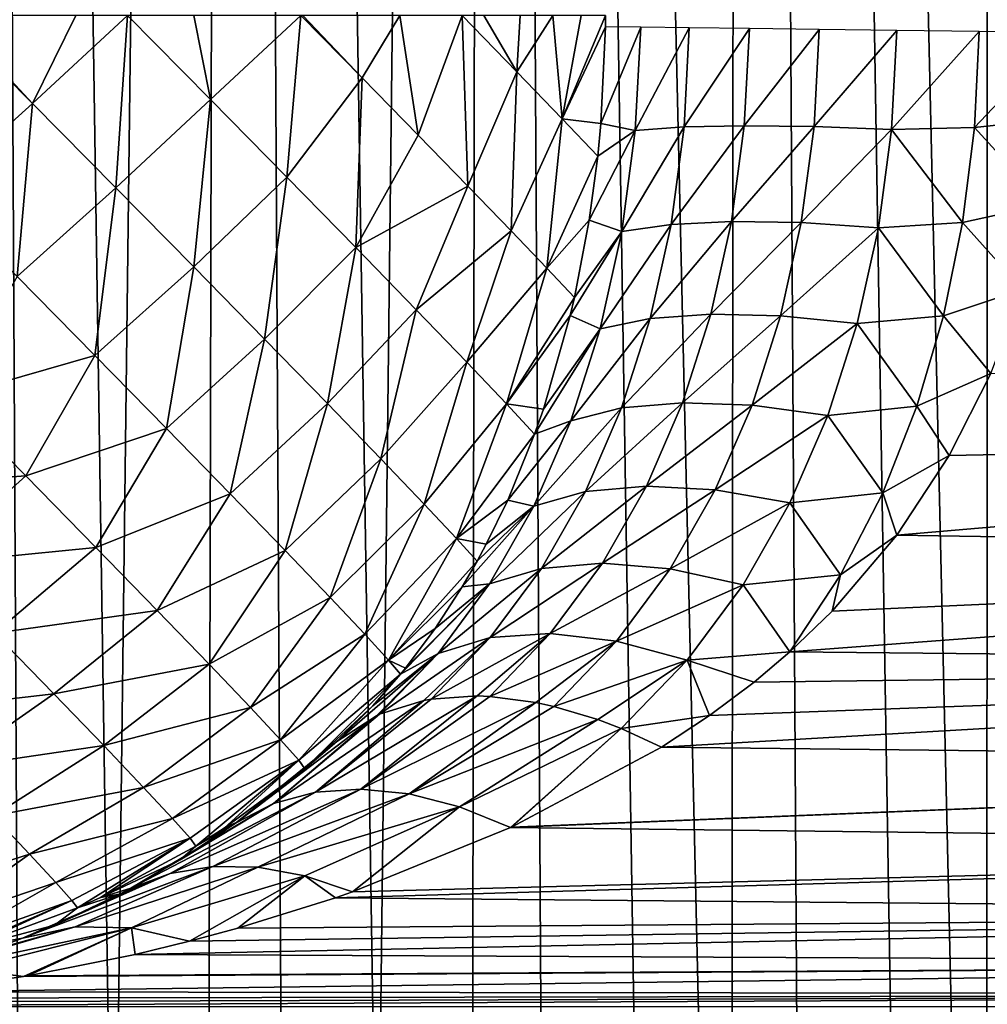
# Model space of a CAD drawing. Header units: millimetres. Extents: x -110 to 110, y 0 to 80.
# Tile 370 of 439: x 75.33 to 77.32, y 51.94 to 53.96. Entities that reach past the tile are written whole.
import ezdxf

# ---------------------------------------------------------------- set-up
doc = ezdxf.new("R2010")
doc.units = ezdxf.units.MM
doc.header["$LTSCALE"] = 59.460957
for name, color, linetype in [('141', 7, 'CONTINUOUS'), ('238', 7, 'CONTINUOUS'), ('239', 7, 'CONTINUOUS'), ('29', 7, 'CONTINUOUS'), ('53', 7, 'CONTINUOUS'), ('6', 7, 'CONTINUOUS'), ('89', 7, 'CONTINUOUS'), ('98', 7, 'CONTINUOUS')]:
    doc.layers.add(name, color=color, linetype=linetype)

msp = doc.modelspace()

# ---------------------------------------------------------------- linework, layer by layer
at = {"layer": '141', "color": 7, "linetype": 'CONTINUOUS'}
for points in [[(77.2417, 53.0618, 49.8015), (79.5787, 53.1078, 49.823), (77.327, 53.2305, 49.8735), (77.2417, 53.0618, 49.8015)], [(77.1338, 52.8984, 49.7131), (79.5787, 53.1078, 49.823), (77.2417, 53.0618, 49.8015), (77.1338, 52.8984, 49.7131)], [(79.5787, 52.8592, 49.6889), (79.5787, 53.1078, 49.823), (77.1338, 52.8984, 49.7131), (79.5787, 52.8592, 49.6889)], [(77.001, 52.7423, 49.6088), (79.5787, 52.8592, 49.6889), (77.1338, 52.8984, 49.7131), (77.001, 52.7423, 49.6088)], [(76.9141, 52.6586, 49.5434), (79.5787, 52.8592, 49.6889), (77.001, 52.7423, 49.6088), (76.9141, 52.6586, 49.5434)], [(79.5787, 52.6319, 49.5211), (79.5787, 52.8592, 49.6889), (76.9141, 52.6586, 49.5434), (79.5787, 52.6319, 49.5211)], [(76.8406, 52.5963, 49.4899), (79.5787, 52.6319, 49.5211), (76.9141, 52.6586, 49.5434), (76.8406, 52.5963, 49.4899)], [(76.6503, 52.4635, 49.3593), (79.5787, 52.6319, 49.5211), (76.7493, 52.528, 49.4259), (76.6503, 52.4635, 49.3593)], [(79.5787, 52.4306, 49.323), (79.5787, 52.6319, 49.5211), (76.6503, 52.4635, 49.3593), (79.5787, 52.4306, 49.323)], [(76.7493, 52.528, 49.4259), (79.5787, 52.6319, 49.5211), (76.8406, 52.5963, 49.4899), (76.7493, 52.528, 49.4259)], [(79.5787, 52.4306, 49.323), (76.6503, 52.4635, 49.3593), (76.3425, 52.2991, 49.157), (79.5787, 52.4306, 49.323)], [(79.5787, 52.2592, 49.0985), (79.5787, 52.4306, 49.323), (76.3404, 52.2981, 49.1556), (79.5787, 52.2592, 49.0985)], [(76.3404, 52.2981, 49.1556), (79.5787, 52.4306, 49.323), (76.3425, 52.2991, 49.157), (76.3404, 52.2981, 49.1556)], [(76.0158, 52.1659, 48.9414), (79.5787, 52.2592, 49.0985), (76.3404, 52.2981, 49.1556), (76.0158, 52.1659, 48.9414)], [(75.9807, 52.1538, 48.9183), (79.5787, 52.2592, 49.0985), (76.0158, 52.1659, 48.9414), (75.9807, 52.1538, 48.9183)], [(79.5787, 52.1211, 48.8521), (79.5787, 52.2592, 49.0985), (75.9807, 52.1538, 48.9183), (79.5787, 52.1211, 48.8521)], [(75.7807, 52.0914, 48.786), (79.5787, 52.1211, 48.8521), (75.9807, 52.1538, 48.9183), (75.7807, 52.0914, 48.786)], [(75.5695, 52.0377, 48.6461), (79.5787, 52.1211, 48.8521), (75.6811, 52.0646, 48.7201), (75.5695, 52.0377, 48.6461)], [(79.5787, 52.0191, 48.5887), (79.5787, 52.1211, 48.8521), (75.5695, 52.0377, 48.6461), (79.5787, 52.0191, 48.5887)], [(75.6811, 52.0646, 48.7201), (79.5787, 52.1211, 48.8521), (75.7807, 52.0914, 48.786), (75.6811, 52.0646, 48.7201)], [(75.3489, 51.9939, 48.4998), (79.5787, 52.0191, 48.5887), (75.5695, 52.0377, 48.6461), (75.3489, 51.9939, 48.4998)], [(75.1204, 51.961, 48.348), (79.5787, 52.0191, 48.5887), (75.3404, 51.9925, 48.4942), (75.1204, 51.961, 48.348)], [(79.5787, 51.9552, 48.3135), (79.5787, 52.0191, 48.5887), (75.1204, 51.961, 48.348), (79.5787, 51.9552, 48.3135)], [(75.3404, 51.9925, 48.4942), (79.5787, 52.0191, 48.5887), (75.3489, 51.9939, 48.4998), (75.3404, 51.9925, 48.4942)], [(74.65, 51.9308, 48.0349), (79.5787, 51.9552, 48.3135), (74.8866, 51.9398, 48.1925), (74.65, 51.9308, 48.0349)], [(74.65, 51.9308, 48.0349), (79.5787, 51.9308, 48.0349), (79.5787, 51.9552, 48.3135), (74.65, 51.9308, 48.0349)], [(74.8866, 51.9398, 48.1925), (79.5787, 51.9552, 48.3135), (74.9962, 51.9482, 48.2654), (74.8866, 51.9398, 48.1925)], [(74.9962, 51.9482, 48.2654), (79.5787, 51.9552, 48.3135), (75.1204, 51.961, 48.348), (74.9962, 51.9482, 48.2654)]]:
    msp.add_3dface(points, dxfattribs=at)
at = {"layer": '238', "color": 7, "linetype": 'CONTINUOUS'}
for points in [[(76.5355, 53.9421, 50.6667), (76.526, 53.7433, 50.6568), (76.6079, 53.9412, 50.5076), (76.5355, 53.9421, 50.6667)], [(76.526, 53.7433, 50.6568), (76.5968, 53.7294, 50.4957), (76.6079, 53.9412, 50.5076), (76.526, 53.7433, 50.6568)], [(76.5968, 53.7294, 50.4957), (76.7076, 53.94, 50.3628), (76.6079, 53.9412, 50.5076), (76.5968, 53.7294, 50.4957)], [(76.6969, 53.7364, 50.3514), (76.7076, 53.94, 50.3628), (76.5968, 53.7294, 50.4957), (76.6969, 53.7364, 50.3514)], [(76.6969, 53.7364, 50.3514), (76.831, 53.9385, 50.2377), (76.7076, 53.94, 50.3628), (76.6969, 53.7364, 50.3514)], [(76.8206, 53.739, 50.2265), (76.831, 53.9385, 50.2377), (76.6969, 53.7364, 50.3514), (76.8206, 53.739, 50.2265)], [(76.8206, 53.739, 50.2265), (76.9745, 53.9367, 50.1361), (76.831, 53.9385, 50.2377), (76.8206, 53.739, 50.2265)], [(76.9641, 53.7372, 50.1249), (76.9745, 53.9367, 50.1361), (76.8206, 53.739, 50.2265), (76.9641, 53.7372, 50.1249)], [(76.9641, 53.7372, 50.1249), (77.1336, 53.9347, 50.0613), (76.9745, 53.9367, 50.1361), (76.9641, 53.7372, 50.1249)], [(77.1229, 53.7309, 50.0498), (77.1336, 53.9347, 50.0613), (76.9641, 53.7372, 50.1249), (77.1229, 53.7309, 50.0498)], [(77.1336, 53.9347, 50.0613), (77.1229, 53.7309, 50.0498), (77.3033, 53.9326, 50.0154), (77.1336, 53.9347, 50.0613)], [(77.3033, 53.9326, 50.0154), (77.1229, 53.7309, 50.0498), (77.2935, 53.7355, 50.0051), (77.3033, 53.9326, 50.0154)], [(77.4782, 53.9305, 50), (77.3033, 53.9326, 50.0154), (77.2935, 53.7355, 50.0051), (77.4782, 53.9305, 50)], [(77.4666, 53.7538, 49.9922), (77.4782, 53.9305, 50), (77.2935, 53.7355, 50.0051), (77.4666, 53.7538, 49.9922)], [(77.4381, 53.5776, 49.9686), (77.4666, 53.7538, 49.9922), (77.2935, 53.7355, 50.0051), (77.4381, 53.5776, 49.9686)], [(76.5196, 53.6765, 50.649), (76.5022, 53.5454, 50.6269), (76.5968, 53.7294, 50.4957), (76.5196, 53.6765, 50.649)], [(76.5022, 53.5454, 50.6269), (76.569, 53.5218, 50.4606), (76.5968, 53.7294, 50.4957), (76.5022, 53.5454, 50.6269)], [(76.526, 53.7433, 50.6568), (76.5196, 53.6765, 50.649), (76.5968, 53.7294, 50.4957), (76.526, 53.7433, 50.6568)], [(76.569, 53.5218, 50.4606), (76.6969, 53.7364, 50.3514), (76.5968, 53.7294, 50.4957), (76.569, 53.5218, 50.4606)], [(76.6701, 53.5364, 50.3175), (76.6969, 53.7364, 50.3514), (76.569, 53.5218, 50.4606), (76.6701, 53.5364, 50.3175)], [(76.6701, 53.5364, 50.3175), (76.8206, 53.739, 50.2265), (76.6969, 53.7364, 50.3514), (76.6701, 53.5364, 50.3175)], [(76.7943, 53.5426, 50.1932), (76.8206, 53.739, 50.2265), (76.6701, 53.5364, 50.3175), (76.7943, 53.5426, 50.1932)], [(76.7943, 53.5426, 50.1932), (76.9641, 53.7372, 50.1249), (76.8206, 53.739, 50.2265), (76.7943, 53.5426, 50.1932)], [(76.9377, 53.5404, 50.0916), (76.9641, 53.7372, 50.1249), (76.7943, 53.5426, 50.1932), (76.9377, 53.5404, 50.0916)], [(76.9377, 53.5404, 50.0916), (77.1229, 53.7309, 50.0498), (76.9641, 53.7372, 50.1249), (76.9377, 53.5404, 50.0916)], [(77.096, 53.5296, 50.0157), (77.1229, 53.7309, 50.0498), (76.9377, 53.5404, 50.0916), (77.096, 53.5296, 50.0157)], [(77.1229, 53.7309, 50.0498), (77.096, 53.5296, 50.0157), (77.2691, 53.5402, 49.9744), (77.1229, 53.7309, 50.0498)], [(77.2935, 53.7355, 50.0051), (77.1229, 53.7309, 50.0498), (77.2691, 53.5402, 49.9744), (77.2935, 53.7355, 50.0051)], [(77.4381, 53.5776, 49.9686), (77.2935, 53.7355, 50.0051), (77.2691, 53.5402, 49.9744), (77.4381, 53.5776, 49.9686)], [(77.392, 53.4029, 49.9292), (77.4381, 53.5776, 49.9686), (77.2691, 53.5402, 49.9744), (77.392, 53.4029, 49.9292)], [(76.5022, 53.5454, 50.6269), (76.4718, 53.3862, 50.5879), (76.569, 53.5218, 50.4606), (76.5022, 53.5454, 50.6269)], [(76.5248, 53.322, 50.4036), (76.6701, 53.5364, 50.3175), (76.569, 53.5218, 50.4606), (76.5248, 53.322, 50.4036)], [(76.6273, 53.3431, 50.2624), (76.6701, 53.5364, 50.3175), (76.5248, 53.322, 50.4036), (76.6273, 53.3431, 50.2624)], [(76.6273, 53.3431, 50.2624), (76.7943, 53.5426, 50.1932), (76.6701, 53.5364, 50.3175), (76.6273, 53.3431, 50.2624)], [(76.7521, 53.3522, 50.1389), (76.7943, 53.5426, 50.1932), (76.6273, 53.3431, 50.2624), (76.7521, 53.3522, 50.1389)], [(76.7521, 53.3522, 50.1389), (76.9377, 53.5404, 50.0916), (76.7943, 53.5426, 50.1932), (76.7521, 53.3522, 50.1389)], [(76.8953, 53.3489, 50.037), (76.9377, 53.5404, 50.0916), (76.7521, 53.3522, 50.1389), (76.8953, 53.3489, 50.037)], [(76.8953, 53.3489, 50.037), (77.096, 53.5296, 50.0157), (76.9377, 53.5404, 50.0916), (76.8953, 53.3489, 50.037)], [(77.0524, 53.3333, 49.9597), (77.096, 53.5296, 50.0157), (76.8953, 53.3489, 50.037), (77.0524, 53.3333, 49.9597)], [(77.096, 53.5296, 50.0157), (77.0524, 53.3333, 49.9597), (77.2298, 53.3489, 49.9238), (77.096, 53.5296, 50.0157)], [(77.2691, 53.5402, 49.9744), (77.096, 53.5296, 50.0157), (77.2298, 53.3489, 49.9238), (77.2691, 53.5402, 49.9744)], [(77.392, 53.4029, 49.9292), (77.2691, 53.5402, 49.9744), (77.2298, 53.3489, 49.9238), (77.392, 53.4029, 49.9292)], [(76.4718, 53.3862, 50.5879), (76.4633, 53.3495, 50.5769), (76.569, 53.5218, 50.4606), (76.4718, 53.3862, 50.5879)], [(76.4633, 53.3495, 50.5769), (76.5248, 53.322, 50.4036), (76.569, 53.5218, 50.4606), (76.4633, 53.3495, 50.5769)], [(77.327, 53.2305, 49.8735), (77.392, 53.4029, 49.9292), (77.2298, 53.3489, 49.9238), (77.327, 53.2305, 49.8735)], [(76.4633, 53.3495, 50.5769), (76.408, 53.1572, 50.5062), (76.5248, 53.322, 50.4036), (76.4633, 53.3495, 50.5769)], [(76.5686, 53.1595, 50.1878), (76.7521, 53.3522, 50.1389), (76.6273, 53.3431, 50.2624), (76.5686, 53.1595, 50.1878)], [(76.6939, 53.1703, 50.065), (76.7521, 53.3522, 50.1389), (76.5686, 53.1595, 50.1878), (76.6939, 53.1703, 50.065)], [(76.6939, 53.1703, 50.065), (76.8953, 53.3489, 50.037), (76.7521, 53.3522, 50.1389), (76.6939, 53.1703, 50.065)], [(76.8365, 53.1651, 49.9623), (76.8953, 53.3489, 50.037), (76.6939, 53.1703, 50.065), (76.8365, 53.1651, 49.9623)], [(76.8365, 53.1651, 49.9623), (77.0524, 53.3333, 49.9597), (76.8953, 53.3489, 50.037), (76.8365, 53.1651, 49.9623)], [(77.2298, 53.3489, 49.9238), (77.0524, 53.3333, 49.9597), (77.1752, 53.1634, 49.8541), (77.2298, 53.3489, 49.9238)], [(77.327, 53.2305, 49.8735), (77.2298, 53.3489, 49.9238), (77.1752, 53.1634, 49.8541), (77.327, 53.2305, 49.8735)], [(76.4644, 53.1332, 50.327), (76.6273, 53.3431, 50.2624), (76.5248, 53.322, 50.4036), (76.4644, 53.1332, 50.327)], [(76.5686, 53.1595, 50.1878), (76.6273, 53.3431, 50.2624), (76.4644, 53.1332, 50.327), (76.5686, 53.1595, 50.1878)], [(76.992, 53.1442, 49.8829), (77.0524, 53.3333, 49.9597), (76.8365, 53.1651, 49.9623), (76.992, 53.1442, 49.8829)], [(77.0524, 53.3333, 49.9597), (76.992, 53.1442, 49.8829), (77.1752, 53.1634, 49.8541), (77.0524, 53.3333, 49.9597)], [(76.39, 53.106, 50.4835), (76.4644, 53.1332, 50.327), (76.5248, 53.322, 50.4036), (76.39, 53.106, 50.4835)], [(76.408, 53.1572, 50.5062), (76.39, 53.106, 50.4835), (76.5248, 53.322, 50.4036), (76.408, 53.1572, 50.5062)], [(77.2417, 53.0618, 49.8015), (77.327, 53.2305, 49.8735), (77.1752, 53.1634, 49.8541), (77.2417, 53.0618, 49.8015)], [(76.4942, 52.9879, 50.0962), (76.6939, 53.1703, 50.065), (76.5686, 53.1595, 50.1878), (76.4942, 52.9879, 50.0962)], [(76.6197, 52.9991, 49.9736), (76.6939, 53.1703, 50.065), (76.4942, 52.9879, 50.0962), (76.6197, 52.9991, 49.9736)], [(76.6197, 52.9991, 49.9736), (76.8365, 53.1651, 49.9623), (76.6939, 53.1703, 50.065), (76.6197, 52.9991, 49.9736)], [(76.7611, 52.9913, 49.8695), (76.8365, 53.1651, 49.9623), (76.6197, 52.9991, 49.9736), (76.7611, 52.9913, 49.8695)], [(76.7611, 52.9913, 49.8695), (76.992, 53.1442, 49.8829), (76.8365, 53.1651, 49.9623), (76.7611, 52.9913, 49.8695)], [(77.1752, 53.1634, 49.8541), (76.992, 53.1442, 49.8829), (77.1049, 52.9855, 49.7665), (77.1752, 53.1634, 49.8541)], [(77.2417, 53.0618, 49.8015), (77.1752, 53.1634, 49.8541), (77.1049, 52.9855, 49.7665), (77.2417, 53.0618, 49.8015)], [(76.3885, 52.958, 50.2335), (76.5686, 53.1595, 50.1878), (76.4644, 53.1332, 50.327), (76.3885, 52.958, 50.2335)], [(76.4942, 52.9879, 50.0962), (76.5686, 53.1595, 50.1878), (76.3885, 52.958, 50.2335), (76.4942, 52.9879, 50.0962)], [(76.9141, 52.9647, 49.787), (76.992, 53.1442, 49.8829), (76.7611, 52.9913, 49.8695), (76.9141, 52.9647, 49.787)], [(76.992, 53.1442, 49.8829), (76.9141, 52.9647, 49.787), (77.1049, 52.9855, 49.7665), (76.992, 53.1442, 49.8829)], [(76.39, 53.106, 50.4835), (76.3347, 52.9705, 50.4148), (76.4644, 53.1332, 50.327), (76.39, 53.106, 50.4835)], [(76.3347, 52.9705, 50.4148), (76.3885, 52.958, 50.2335), (76.4644, 53.1332, 50.327), (76.3347, 52.9705, 50.4148)], [(77.1338, 52.8984, 49.7131), (77.2417, 53.0618, 49.8015), (77.1049, 52.9855, 49.7665), (77.1338, 52.8984, 49.7131)], [(76.4042, 52.8303, 49.9904), (76.4942, 52.9879, 50.0962), (76.2974, 52.7985, 50.1263), (76.4042, 52.8303, 49.9904)], [(76.2974, 52.7985, 50.1263), (76.4942, 52.9879, 50.0962), (76.3885, 52.958, 50.2335), (76.2974, 52.7985, 50.1263)], [(76.4042, 52.8303, 49.9904), (76.6197, 52.9991, 49.9736), (76.4942, 52.9879, 50.0962), (76.4042, 52.8303, 49.9904)], [(76.5293, 52.8407, 49.8672), (76.6197, 52.9991, 49.9736), (76.4042, 52.8303, 49.9904), (76.5293, 52.8407, 49.8672)], [(76.5293, 52.8407, 49.8672), (76.7611, 52.9913, 49.8695), (76.6197, 52.9991, 49.9736), (76.5293, 52.8407, 49.8672)], [(76.6687, 52.8294, 49.7607), (76.7611, 52.9913, 49.8695), (76.5293, 52.8407, 49.8672), (76.6687, 52.8294, 49.7607)], [(76.6687, 52.8294, 49.7607), (76.9141, 52.9647, 49.787), (76.7611, 52.9913, 49.8695), (76.6687, 52.8294, 49.7607)], [(77.1049, 52.9855, 49.7665), (76.9141, 52.9647, 49.787), (77.0183, 52.8171, 49.6626), (77.1049, 52.9855, 49.7665)], [(77.1338, 52.8984, 49.7131), (77.1049, 52.9855, 49.7665), (77.0183, 52.8171, 49.6626), (77.1338, 52.8984, 49.7131)], [(76.3347, 52.9705, 50.4148), (76.2906, 52.8801, 50.3614), (76.3885, 52.958, 50.2335), (76.3347, 52.9705, 50.4148)], [(76.8181, 52.7967, 49.6741), (76.9141, 52.9647, 49.787), (76.6687, 52.8294, 49.7607), (76.8181, 52.7967, 49.6741)], [(76.9141, 52.9647, 49.787), (76.8181, 52.7967, 49.6741), (77.0183, 52.8171, 49.6626), (76.9141, 52.9647, 49.787)], [(76.2717, 52.8451, 50.3389), (76.2411, 52.7921, 50.303), (76.3885, 52.958, 50.2335), (76.2717, 52.8451, 50.3389)], [(76.2411, 52.7921, 50.303), (76.2974, 52.7985, 50.1263), (76.3885, 52.958, 50.2335), (76.2411, 52.7921, 50.303)], [(76.2906, 52.8801, 50.3614), (76.2717, 52.8451, 50.3389), (76.3885, 52.958, 50.2335), (76.2906, 52.8801, 50.3614)], [(77.001, 52.7423, 49.6088), (77.1338, 52.8984, 49.7131), (77.0183, 52.8171, 49.6626), (77.001, 52.7423, 49.6088)], [(76.2987, 52.688, 49.8734), (76.5293, 52.8407, 49.8672), (76.4042, 52.8303, 49.9904), (76.2987, 52.688, 49.8734)], [(76.4222, 52.6964, 49.7486), (76.5293, 52.8407, 49.8672), (76.2987, 52.688, 49.8734), (76.4222, 52.6964, 49.7486)], [(76.4222, 52.6964, 49.7486), (76.6687, 52.8294, 49.7607), (76.5293, 52.8407, 49.8672), (76.4222, 52.6964, 49.7486)], [(76.2987, 52.688, 49.8734), (76.4042, 52.8303, 49.9904), (76.1916, 52.6558, 50.0091), (76.2987, 52.688, 49.8734)], [(76.1916, 52.6558, 50.0091), (76.4042, 52.8303, 49.9904), (76.2974, 52.7985, 50.1263), (76.1916, 52.6558, 50.0091)], [(76.5584, 52.6809, 49.6386), (76.6687, 52.8294, 49.7607), (76.4222, 52.6964, 49.7486), (76.5584, 52.6809, 49.6386)], [(76.5584, 52.6809, 49.6386), (76.8181, 52.7967, 49.6741), (76.6687, 52.8294, 49.7607), (76.5584, 52.6809, 49.6386)], [(76.8181, 52.7967, 49.6741), (76.9141, 52.6586, 49.5434), (77.0183, 52.8171, 49.6626), (76.8181, 52.7967, 49.6741)], [(76.9141, 52.6586, 49.5434), (77.001, 52.7423, 49.6088), (77.0183, 52.8171, 49.6626), (76.9141, 52.6586, 49.5434)], [(76.1146, 52.613, 50.1611), (76.1916, 52.6558, 50.0091), (76.2974, 52.7985, 50.1263), (76.1146, 52.613, 50.1611)], [(76.1248, 52.6255, 50.1722), (76.1146, 52.613, 50.1611), (76.2974, 52.7985, 50.1263), (76.1248, 52.6255, 50.1722)], [(76.186, 52.7071, 50.2398), (76.1248, 52.6255, 50.1722), (76.2974, 52.7985, 50.1263), (76.186, 52.7071, 50.2398)], [(76.2411, 52.7921, 50.303), (76.186, 52.7071, 50.2398), (76.2974, 52.7985, 50.1263), (76.2411, 52.7921, 50.303)], [(76.7031, 52.6417, 49.5467), (76.8181, 52.7967, 49.6741), (76.5584, 52.6809, 49.6386), (76.7031, 52.6417, 49.5467)], [(76.7031, 52.6417, 49.5467), (76.9141, 52.6586, 49.5434), (76.8181, 52.7967, 49.6741), (76.7031, 52.6417, 49.5467)], [(76.0712, 52.5306, 49.8854), (76.2987, 52.688, 49.8734), (76.1916, 52.6558, 50.0091), (76.0712, 52.5306, 49.8854)], [(76.1621, 52.5591, 49.7667), (76.2987, 52.688, 49.8734), (76.0712, 52.5306, 49.8854), (76.1621, 52.5591, 49.7667)], [(76.1773, 52.5618, 49.7488), (76.2987, 52.688, 49.8734), (76.1621, 52.5591, 49.7667), (76.1773, 52.5618, 49.7488)], [(76.1773, 52.5618, 49.7488), (76.4222, 52.6964, 49.7486), (76.2987, 52.688, 49.8734), (76.1773, 52.5618, 49.7488)], [(76.2723, 52.5683, 49.6463), (76.4222, 52.6964, 49.7486), (76.1773, 52.5618, 49.7488), (76.2723, 52.5683, 49.6463)], [(76.298, 52.5673, 49.6211), (76.4222, 52.6964, 49.7486), (76.2723, 52.5683, 49.6463), (76.298, 52.5673, 49.6211)], [(76.298, 52.5673, 49.6211), (76.5584, 52.6809, 49.6386), (76.4222, 52.6964, 49.7486), (76.298, 52.5673, 49.6211)], [(76.3925, 52.5551, 49.5363), (76.5584, 52.6809, 49.6386), (76.298, 52.5673, 49.6211), (76.3925, 52.5551, 49.5363)], [(76.4296, 52.5469, 49.5063), (76.5584, 52.6809, 49.6386), (76.3925, 52.5551, 49.5363), (76.4296, 52.5469, 49.5063)], [(76.4296, 52.5469, 49.5063), (76.7031, 52.6417, 49.5467), (76.5584, 52.6809, 49.6386), (76.4296, 52.5469, 49.5063)], [(76.8406, 52.5963, 49.4899), (76.9141, 52.6586, 49.5434), (76.7031, 52.6417, 49.5467), (76.8406, 52.5963, 49.4899)], [(76.0574, 52.548, 50.1007), (75.9835, 52.4751, 50.026), (76.1916, 52.6558, 50.0091), (76.0574, 52.548, 50.1007)], [(76.1916, 52.6558, 50.0091), (75.9835, 52.4751, 50.026), (76.065, 52.5278, 49.8944), (76.1916, 52.6558, 50.0091)], [(76.1146, 52.613, 50.1611), (76.0574, 52.548, 50.1007), (76.1916, 52.6558, 50.0091), (76.1146, 52.613, 50.1611)], [(76.0712, 52.5306, 49.8854), (76.1916, 52.6558, 50.0091), (76.065, 52.5278, 49.8944), (76.0712, 52.5306, 49.8854)], [(76.5197, 52.5198, 49.4398), (76.7031, 52.6417, 49.5467), (76.4296, 52.5469, 49.5063), (76.5197, 52.5198, 49.4398)], [(76.568, 52.5013, 49.4079), (76.7031, 52.6417, 49.5467), (76.5197, 52.5198, 49.4398), (76.568, 52.5013, 49.4079)], [(76.568, 52.5013, 49.4079), (76.7493, 52.528, 49.4259), (76.7031, 52.6417, 49.5467), (76.568, 52.5013, 49.4079)], [(76.7493, 52.528, 49.4259), (76.8406, 52.5963, 49.4899), (76.7031, 52.6417, 49.5467), (76.7493, 52.528, 49.4259)], [(76.6503, 52.4635, 49.3593), (76.7493, 52.528, 49.4259), (76.568, 52.5013, 49.4079), (76.6503, 52.4635, 49.3593)]]:
    msp.add_3dface(points, dxfattribs=at)
at = {"layer": '239', "color": 7, "linetype": 'CONTINUOUS'}
for points in [[(76.1621, 52.5591, 49.7667), (76.0712, 52.5306, 49.8854), (75.8538, 52.3473, 49.6133), (76.1621, 52.5591, 49.7667)], [(76.1621, 52.5591, 49.7667), (75.8538, 52.3473, 49.6133), (75.9398, 52.3705, 49.5098), (76.1621, 52.5591, 49.7667)], [(76.2723, 52.5683, 49.6463), (76.1773, 52.5618, 49.7488), (75.9398, 52.3705, 49.5098), (76.2723, 52.5683, 49.6463)], [(76.2723, 52.5683, 49.6463), (75.9398, 52.3705, 49.5098), (76.0332, 52.3772, 49.4105), (76.2723, 52.5683, 49.6463)], [(76.1773, 52.5618, 49.7488), (76.1621, 52.5591, 49.7667), (75.9398, 52.3705, 49.5098), (76.1773, 52.5618, 49.7488)], [(76.298, 52.5673, 49.6211), (76.2723, 52.5683, 49.6463), (76.0332, 52.3772, 49.4105), (76.298, 52.5673, 49.6211)], [(76.3925, 52.5551, 49.5363), (76.298, 52.5673, 49.6211), (76.0332, 52.3772, 49.4105), (76.3925, 52.5551, 49.5363)], [(76.3925, 52.5551, 49.5363), (76.0332, 52.3772, 49.4105), (76.1324, 52.3671, 49.3173), (76.3925, 52.5551, 49.5363)], [(76.4296, 52.5469, 49.5063), (76.3925, 52.5551, 49.5363), (76.1324, 52.3671, 49.3173), (76.4296, 52.5469, 49.5063)], [(76.5197, 52.5198, 49.4398), (76.4296, 52.5469, 49.5063), (76.1324, 52.3671, 49.3173), (76.5197, 52.5198, 49.4398)], [(76.065, 52.5278, 49.8944), (75.777, 52.308, 49.719), (75.8538, 52.3473, 49.6133), (76.065, 52.5278, 49.8944)], [(75.9835, 52.4751, 50.026), (75.777, 52.308, 49.719), (76.065, 52.5278, 49.8944), (75.9835, 52.4751, 50.026)], [(76.0712, 52.5306, 49.8854), (76.065, 52.5278, 49.8944), (75.8538, 52.3473, 49.6133), (76.0712, 52.5306, 49.8854)], [(76.5197, 52.5198, 49.4398), (76.1324, 52.3671, 49.3173), (76.2354, 52.3406, 49.2318), (76.5197, 52.5198, 49.4398)], [(76.568, 52.5013, 49.4079), (76.5197, 52.5198, 49.4398), (76.2354, 52.3406, 49.2318), (76.568, 52.5013, 49.4079)], [(76.3404, 52.2981, 49.1556), (76.568, 52.5013, 49.4079), (76.2354, 52.3406, 49.2318), (76.3404, 52.2981, 49.1556)], [(76.3404, 52.2981, 49.1556), (76.3425, 52.2991, 49.157), (76.568, 52.5013, 49.4079), (76.3404, 52.2981, 49.1556)], [(76.3425, 52.2991, 49.157), (76.6503, 52.4635, 49.3593), (76.568, 52.5013, 49.4079), (76.3425, 52.2991, 49.157)], [(75.9835, 52.4751, 50.026), (75.7784, 52.309, 49.7211), (75.777, 52.308, 49.719), (75.9835, 52.4751, 50.026)], [(75.6415, 52.2039, 49.2981), (75.7292, 52.2183, 49.2019), (76.0332, 52.3772, 49.4105), (75.6415, 52.2039, 49.2981)], [(75.9398, 52.3705, 49.5098), (75.6415, 52.2039, 49.2981), (76.0332, 52.3772, 49.4105), (75.9398, 52.3705, 49.5098)], [(76.0332, 52.3772, 49.4105), (75.7292, 52.2183, 49.2019), (76.1324, 52.3671, 49.3173), (76.0332, 52.3772, 49.4105)], [(75.8538, 52.3473, 49.6133), (75.5607, 52.174, 49.3969), (75.9398, 52.3705, 49.5098), (75.8538, 52.3473, 49.6133)], [(75.5607, 52.174, 49.3969), (75.6415, 52.2039, 49.2981), (75.9398, 52.3705, 49.5098), (75.5607, 52.174, 49.3969)], [(75.7292, 52.2183, 49.2019), (75.8218, 52.2167, 49.1093), (76.1324, 52.3671, 49.3173), (75.7292, 52.2183, 49.2019)], [(76.1324, 52.3671, 49.3173), (75.8218, 52.2167, 49.1093), (76.2354, 52.3406, 49.2318), (76.1324, 52.3671, 49.3173)], [(75.6621, 52.2322, 49.548), (75.5607, 52.174, 49.3969), (75.8538, 52.3473, 49.6133), (75.6621, 52.2322, 49.548)], [(75.777, 52.308, 49.719), (75.6621, 52.2322, 49.548), (75.8538, 52.3473, 49.6133), (75.777, 52.308, 49.719)], [(75.8218, 52.2167, 49.1093), (75.9177, 52.1991, 49.0219), (76.2354, 52.3406, 49.2318), (75.8218, 52.2167, 49.1093)], [(75.9177, 52.1991, 49.0219), (76.0158, 52.1659, 48.9414), (76.2354, 52.3406, 49.2318), (75.9177, 52.1991, 49.0219)], [(76.0158, 52.1659, 48.9414), (76.3404, 52.2981, 49.1556), (76.2354, 52.3406, 49.2318), (76.0158, 52.1659, 48.9414)], [(75.6415, 52.2039, 49.2981), (75.3379, 52.0708, 49.0645), (75.7292, 52.2183, 49.2019), (75.6415, 52.2039, 49.2981)], [(75.3379, 52.0708, 49.0645), (75.4466, 52.0943, 48.9444), (75.7292, 52.2183, 49.2019), (75.3379, 52.0708, 49.0645)], [(75.7292, 52.2183, 49.2019), (75.4466, 52.0943, 48.9444), (75.8218, 52.2167, 49.1093), (75.7292, 52.2183, 49.2019)], [(75.4466, 52.0943, 48.9444), (75.5622, 52.0923, 48.8288), (75.8218, 52.2167, 49.1093), (75.4466, 52.0943, 48.9444)], [(75.8218, 52.2167, 49.1093), (75.5622, 52.0923, 48.8288), (75.9177, 52.1991, 49.0219), (75.8218, 52.2167, 49.1093)], [(75.4038, 52.098, 49.1629), (75.3379, 52.0708, 49.0645), (75.6415, 52.2039, 49.2981), (75.4038, 52.098, 49.1629)], [(75.5372, 52.1615, 49.3618), (75.4038, 52.098, 49.1629), (75.6415, 52.2039, 49.2981), (75.5372, 52.1615, 49.3618)], [(75.5607, 52.174, 49.3969), (75.5372, 52.1615, 49.3618), (75.6415, 52.2039, 49.2981), (75.5607, 52.174, 49.3969)], [(75.5622, 52.0923, 48.8288), (75.6811, 52.0646, 48.7201), (75.9177, 52.1991, 49.0219), (75.5622, 52.0923, 48.8288)], [(75.6811, 52.0646, 48.7201), (75.7807, 52.0914, 48.786), (75.9177, 52.1991, 49.0219), (75.6811, 52.0646, 48.7201)], [(75.7807, 52.0914, 48.786), (75.9807, 52.1538, 48.9183), (75.9177, 52.1991, 49.0219), (75.7807, 52.0914, 48.786)], [(75.9807, 52.1538, 48.9183), (76.0158, 52.1659, 48.9414), (75.9177, 52.1991, 49.0219), (75.9807, 52.1538, 48.9183)], [(75.1159, 51.998, 48.7328), (75.1103, 51.9965, 48.7243), (75.4466, 52.0943, 48.9444), (75.1159, 51.998, 48.7328)], [(75.4466, 52.0943, 48.9444), (75.1103, 51.9965, 48.7243), (75.5622, 52.0923, 48.8288), (75.4466, 52.0943, 48.9444)], [(75.1103, 51.9965, 48.7243), (75.2237, 52.0076, 48.6074), (75.5622, 52.0923, 48.8288), (75.1103, 51.9965, 48.7243)], [(75.263, 52.0431, 48.9526), (75.1159, 51.998, 48.7328), (75.4466, 52.0943, 48.9444), (75.263, 52.0431, 48.9526)], [(75.2237, 52.0076, 48.6074), (75.3404, 51.9925, 48.4942), (75.5622, 52.0923, 48.8288), (75.2237, 52.0076, 48.6074)], [(75.3379, 52.0708, 49.0645), (75.263, 52.0431, 48.9526), (75.4466, 52.0943, 48.9444), (75.3379, 52.0708, 49.0645)], [(75.3404, 51.9925, 48.4942), (75.3489, 51.9939, 48.4998), (75.5622, 52.0923, 48.8288), (75.3404, 51.9925, 48.4942)], [(75.3489, 51.9939, 48.4998), (75.5695, 52.0377, 48.6461), (75.5622, 52.0923, 48.8288), (75.3489, 51.9939, 48.4998)], [(75.5695, 52.0377, 48.6461), (75.6811, 52.0646, 48.7201), (75.5622, 52.0923, 48.8288), (75.5695, 52.0377, 48.6461)], [(75.1204, 51.961, 48.348), (75.3404, 51.9925, 48.4942), (75.2237, 52.0076, 48.6074), (75.1204, 51.961, 48.348)]]:
    msp.add_3dface(points, dxfattribs=at)
at = {"layer": '29', "color": 7, "linetype": 'CONTINUOUS'}
for points in [[(75.1375, 40, 34.5373), (75.2301, 70.7052, 35.1085), (75.6938, 40, 34.6737), (75.1375, 40, 34.5373)], [(75.2301, 70.7052, 35.1085), (75.7656, 70.7052, 35.2504), (75.6938, 40, 34.6737), (75.2301, 70.7052, 35.1085)], [(75.6938, 40, 34.6737), (75.7656, 70.7052, 35.2504), (76.243, 40, 34.8359), (75.6938, 40, 34.6737)], [(75.7656, 70.7052, 35.2504), (76.2938, 70.7052, 35.4173), (76.243, 40, 34.8359), (75.7656, 70.7052, 35.2504)], [(76.243, 40, 34.8359), (76.2938, 70.7052, 35.4173), (76.7841, 40, 35.0236), (76.243, 40, 34.8359)], [(76.2938, 70.7052, 35.4173), (76.8135, 70.7052, 35.6091), (76.7841, 40, 35.0236), (76.2938, 70.7052, 35.4173)], [(76.7841, 40, 35.0236), (76.8135, 70.7052, 35.6091), (77.3159, 40, 35.2364), (76.7841, 40, 35.0236)], [(76.8135, 70.7052, 35.6091), (77.3236, 70.7052, 35.8252), (77.3159, 40, 35.2364), (76.8135, 70.7052, 35.6091)], [(77.3159, 40, 35.2364), (77.3236, 70.7052, 35.8252), (77.8371, 40, 35.4738), (77.3159, 40, 35.2364)]]:
    msp.add_3dface(points, dxfattribs=at)
at = {"layer": '53', "color": 7, "linetype": 'CONTINUOUS'}
for points in [[(74.8391, 40, -34.4754), (75.3898, 40, -34.5957), (75.2301, 70.7052, -35.1085), (74.8391, 40, -34.4754)], [(75.2301, 70.7052, -35.1085), (75.3898, 40, -34.5957), (75.7656, 70.7052, -35.2504), (75.2301, 70.7052, -35.1085)], [(75.3898, 40, -34.5957), (75.9345, 40, -34.7413), (75.7656, 70.7052, -35.2504), (75.3898, 40, -34.5957)], [(75.7656, 70.7052, -35.2504), (75.9345, 40, -34.7413), (76.2938, 70.7052, -35.4173), (75.7656, 70.7052, -35.2504)], [(75.9345, 40, -34.7413), (76.4719, 40, -34.9118), (76.2938, 70.7052, -35.4173), (75.9345, 40, -34.7413)], [(76.2938, 70.7052, -35.4173), (77.0009, 40, -35.1068), (76.8135, 70.7052, -35.6091), (76.2938, 70.7052, -35.4173)], [(76.4719, 40, -34.9118), (77.0009, 40, -35.1068), (76.2938, 70.7052, -35.4173), (76.4719, 40, -34.9118)], [(76.8135, 70.7052, -35.6091), (77.5203, 40, -35.326), (77.3236, 70.7052, -35.8252), (76.8135, 70.7052, -35.6091)], [(77.0009, 40, -35.1068), (77.5203, 40, -35.326), (76.8135, 70.7052, -35.6091), (77.0009, 40, -35.1068)]]:
    msp.add_3dface(points, dxfattribs=at)
at = {"layer": '6', "color": 7, "linetype": 'CONTINUOUS'}
for points in [[(110, 0, -55), (-110, 0, -55), (110, 80, -55), (110, 0, -55)], [(110, 80, -55), (-110, 0, -55), (-110, 80, -55), (110, 80, -55)]]:
    msp.add_3dface(points, dxfattribs=at)
at = {"layer": '89', "color": 7, "linetype": 'CONTINUOUS'}
for points in [[(75.9835, 52.4751, 50.026), (75.918, 52.419, 50.027), (75.7784, 52.309, 49.7211), (75.9835, 52.4751, 50.026)], [(75.918, 52.419, 50.027), (75.7525, 52.297, 50.0291), (75.7784, 52.309, 49.7211), (75.918, 52.419, 50.027)], [(75.777, 52.308, 49.719), (75.6943, 52.2599, 50.0298), (75.6621, 52.2322, 49.548), (75.777, 52.308, 49.719)], [(75.7525, 52.297, 50.0291), (75.6943, 52.2599, 50.0298), (75.777, 52.308, 49.719), (75.7525, 52.297, 50.0291)], [(75.7784, 52.309, 49.7211), (75.7525, 52.297, 50.0291), (75.777, 52.308, 49.719), (75.7784, 52.309, 49.7211)], [(75.6943, 52.2599, 50.0298), (75.4981, 52.1544, 50.0316), (75.6621, 52.2322, 49.548), (75.6943, 52.2599, 50.0298)], [(75.6621, 52.2322, 49.548), (75.4981, 52.1544, 50.0316), (75.5607, 52.174, 49.3969), (75.6621, 52.2322, 49.548)], [(75.5607, 52.174, 49.3969), (75.4981, 52.1544, 50.0316), (75.5372, 52.1615, 49.3618), (75.5607, 52.174, 49.3969)], [(75.5372, 52.1615, 49.3618), (75.4509, 52.133, 50.032), (75.4038, 52.098, 49.1629), (75.5372, 52.1615, 49.3618)], [(75.4981, 52.1544, 50.0316), (75.4509, 52.133, 50.032), (75.5372, 52.1615, 49.3618), (75.4981, 52.1544, 50.0316)], [(75.4509, 52.133, 50.032), (75.2256, 52.0503, 50.0334), (75.4038, 52.098, 49.1629), (75.4509, 52.133, 50.032)], [(75.4038, 52.098, 49.1629), (75.2256, 52.0503, 50.0334), (75.3379, 52.0708, 49.0645), (75.4038, 52.098, 49.1629)], [(75.3379, 52.0708, 49.0645), (75.2256, 52.0503, 50.0334), (75.263, 52.0431, 48.9526), (75.3379, 52.0708, 49.0645)]]:
    msp.add_3dface(points, dxfattribs=at)
at = {"layer": '98', "color": 7, "linetype": 'CONTINUOUS'}
for points in [[(75.1792, 53.9654, 51.9287), (75.1561, 53.6019, 51.9005), (75.3587, 53.7846, 51.8615), (75.1792, 53.9654, 51.9287)], [(75.1903, 53.9654, 51.9256), (75.1792, 53.9654, 51.9287), (75.3587, 53.7846, 51.8615), (75.1903, 53.9654, 51.9256)], [(75.4478, 53.9654, 51.834), (75.1903, 53.9654, 51.9256), (75.3587, 53.7846, 51.8615), (75.4478, 53.9654, 51.834)], [(75.5535, 53.9654, 51.7843), (75.4478, 53.9654, 51.834), (75.3587, 53.7846, 51.8615), (75.5535, 53.9654, 51.7843)], [(75.5535, 53.9654, 51.7843), (75.3587, 53.7846, 51.8615), (75.5299, 53.6117, 51.7609), (75.5535, 53.9654, 51.7843)], [(75.5535, 53.9654, 51.7843), (75.5299, 53.6117, 51.7609), (75.724, 53.7928, 51.6783), (75.5535, 53.9654, 51.7843)], [(75.6904, 53.9654, 51.7081), (75.5535, 53.9654, 51.7843), (75.724, 53.7928, 51.6783), (75.6904, 53.9654, 51.7081)], [(75.9096, 53.9654, 51.5535), (75.6904, 53.9654, 51.7081), (75.724, 53.7928, 51.6783), (75.9096, 53.9654, 51.5535)], [(75.9096, 53.9654, 51.5535), (75.724, 53.7928, 51.6783), (75.881, 53.6335, 51.541), (75.9096, 53.9654, 51.5535)], [(75.9096, 53.9654, 51.5535), (75.881, 53.6335, 51.541), (76.0356, 53.8373, 51.4366), (75.9096, 53.9654, 51.5535)], [(75.9136, 53.9654, 51.5503), (75.9096, 53.9654, 51.5535), (76.0356, 53.8373, 51.4366), (75.9136, 53.9654, 51.5503)], [(76.1132, 53.9654, 51.3635), (75.9136, 53.9654, 51.5503), (76.0356, 53.8373, 51.4366), (76.1132, 53.9654, 51.3635)], [(76.1132, 53.9654, 51.3635), (76.0356, 53.8373, 51.4366), (76.1506, 53.7198, 51.2992), (76.1132, 53.9654, 51.3635)], [(76.241, 53.9654, 51.2119), (76.1132, 53.9654, 51.3635), (76.1506, 53.7198, 51.2992), (76.241, 53.9654, 51.2119)], [(76.241, 53.9654, 51.2119), (76.1506, 53.7198, 51.2992), (76.2531, 53.6146, 51.1433), (76.241, 53.9654, 51.2119)], [(76.3536, 53.8494, 51.0413), (76.241, 53.9654, 51.2119), (76.2531, 53.6146, 51.1433), (76.3536, 53.8494, 51.0413)], [(76.2854, 53.9654, 51.1513), (76.241, 53.9654, 51.2119), (76.3536, 53.8494, 51.0413), (76.2854, 53.9654, 51.1513)], [(76.3603, 53.9654, 51.0368), (76.2854, 53.9654, 51.1513), (76.3536, 53.8494, 51.0413), (76.3603, 53.9654, 51.0368)], [(76.4271, 53.9654, 50.9175), (76.3603, 53.9654, 51.0368), (76.3536, 53.8494, 51.0413), (76.4271, 53.9654, 50.9175)], [(76.4464, 53.7533, 50.8532), (76.4271, 53.9654, 50.9175), (76.3536, 53.8494, 51.0413), (76.4464, 53.7533, 50.8532)], [(76.4857, 53.9654, 50.794), (76.4271, 53.9654, 50.9175), (76.4464, 53.7533, 50.8532), (76.4857, 53.9654, 50.794)], [(76.5356, 53.9654, 50.6667), (76.4857, 53.9654, 50.794), (76.4464, 53.7533, 50.8532), (76.5356, 53.9654, 50.6667)], [(76.5355, 53.9421, 50.6667), (76.5356, 53.9654, 50.6667), (76.4464, 53.7533, 50.8532), (76.5355, 53.9421, 50.6667)], [(76.5356, 53.9654, 50.6667), (76.5355, 53.9421, 50.6667), (76.5356, 53.9537, 50.6667), (76.5356, 53.9654, 50.6667)], [(76.526, 53.7433, 50.6568), (76.5355, 53.9421, 50.6667), (76.4464, 53.7533, 50.8532), (76.526, 53.7433, 50.6568)], [(75.881, 53.6335, 51.541), (76.0228, 53.4887, 51.3742), (76.0356, 53.8373, 51.4366), (75.881, 53.6335, 51.541)], [(76.0356, 53.8373, 51.4366), (76.0228, 53.4887, 51.3742), (76.1506, 53.7198, 51.2992), (76.0356, 53.8373, 51.4366)], [(76.3536, 53.8494, 51.0413), (76.2531, 53.6146, 51.1433), (76.3416, 53.5231, 50.971), (76.3536, 53.8494, 51.0413)], [(76.4464, 53.7533, 50.8532), (76.3536, 53.8494, 51.0413), (76.3416, 53.5231, 50.971), (76.4464, 53.7533, 50.8532)], [(75.5299, 53.6117, 51.7609), (75.6898, 53.4495, 51.6287), (75.724, 53.7928, 51.6783), (75.5299, 53.6117, 51.7609)], [(75.724, 53.7928, 51.6783), (75.6898, 53.4495, 51.6287), (75.881, 53.6335, 51.541), (75.724, 53.7928, 51.6783)], [(75.1561, 53.6019, 51.9005), (75.3269, 53.4294, 51.804), (75.3587, 53.7846, 51.8615), (75.1561, 53.6019, 51.9005)], [(75.3587, 53.7846, 51.8615), (75.3269, 53.4294, 51.804), (75.5299, 53.6117, 51.7609), (75.3587, 53.7846, 51.8615)], [(76.4464, 53.7533, 50.8532), (76.3416, 53.5231, 50.971), (76.4149, 53.4465, 50.7848), (76.4464, 53.7533, 50.8532)], [(76.5196, 53.6765, 50.649), (76.4464, 53.7533, 50.8532), (76.4149, 53.4465, 50.7848), (76.5196, 53.6765, 50.649)], [(76.5196, 53.6765, 50.649), (76.526, 53.7433, 50.6568), (76.4464, 53.7533, 50.8532), (76.5196, 53.6765, 50.649)], [(76.1506, 53.7198, 51.2992), (76.0228, 53.4887, 51.3742), (76.2531, 53.6146, 51.1433), (76.1506, 53.7198, 51.2992)], [(76.5196, 53.6765, 50.649), (76.4149, 53.4465, 50.7848), (76.5022, 53.5454, 50.6269), (76.5196, 53.6765, 50.649)], [(75.6898, 53.4495, 51.6287), (75.8355, 53.3009, 51.4674), (75.881, 53.6335, 51.541), (75.6898, 53.4495, 51.6287)], [(75.881, 53.6335, 51.541), (75.8355, 53.3009, 51.4674), (76.0228, 53.4887, 51.3742), (75.881, 53.6335, 51.541)], [(75.3269, 53.4294, 51.804), (75.487, 53.267, 51.6768), (75.5299, 53.6117, 51.7609), (75.3269, 53.4294, 51.804)], [(75.5299, 53.6117, 51.7609), (75.487, 53.267, 51.6768), (75.6898, 53.4495, 51.6287), (75.5299, 53.6117, 51.7609)], [(76.0228, 53.4887, 51.3742), (76.1467, 53.3613, 51.181), (76.2531, 53.6146, 51.1433), (76.0228, 53.4887, 51.3742)], [(76.2531, 53.6146, 51.1433), (76.1467, 53.3613, 51.181), (76.3416, 53.5231, 50.971), (76.2531, 53.6146, 51.1433)], [(76.4149, 53.4465, 50.7848), (76.4718, 53.3862, 50.5879), (76.5022, 53.5454, 50.6269), (76.4149, 53.4465, 50.7848)], [(76.1467, 53.3613, 51.181), (76.2505, 53.2538, 50.9653), (76.3416, 53.5231, 50.971), (76.1467, 53.3613, 51.181)], [(76.3416, 53.5231, 50.971), (76.2505, 53.2538, 50.9653), (76.4149, 53.4465, 50.7848), (76.3416, 53.5231, 50.971)], [(75.8355, 53.3009, 51.4674), (75.9644, 53.1687, 51.2797), (76.0228, 53.4887, 51.3742), (75.8355, 53.3009, 51.4674)], [(76.0228, 53.4887, 51.3742), (75.9644, 53.1687, 51.2797), (76.1467, 53.3613, 51.181), (76.0228, 53.4887, 51.3742)], [(75.487, 53.267, 51.6768), (75.6338, 53.1175, 51.5209), (75.6898, 53.4495, 51.6287), (75.487, 53.267, 51.6768)], [(75.6898, 53.4495, 51.6287), (75.6338, 53.1175, 51.5209), (75.8355, 53.3009, 51.4674), (75.6898, 53.4495, 51.6287)], [(76.2505, 53.2538, 50.9653), (76.3322, 53.168, 50.7311), (76.4149, 53.4465, 50.7848), (76.2505, 53.2538, 50.9653)], [(76.4149, 53.4465, 50.7848), (76.3322, 53.168, 50.7311), (76.4718, 53.3862, 50.5879), (76.4149, 53.4465, 50.7848)], [(75.3269, 53.4294, 51.804), (75.1862, 53.1812, 51.76), (75.487, 53.267, 51.6768), (75.3269, 53.4294, 51.804)], [(76.4718, 53.3862, 50.5879), (76.3322, 53.168, 50.7311), (76.4633, 53.3495, 50.5769), (76.4718, 53.3862, 50.5879)], [(75.9644, 53.1687, 51.2797), (76.0743, 53.0551, 51.069), (76.1467, 53.3613, 51.181), (75.9644, 53.1687, 51.2797)], [(76.1467, 53.3613, 51.181), (76.0743, 53.0551, 51.069), (76.2505, 53.2538, 50.9653), (76.1467, 53.3613, 51.181)], [(76.3322, 53.168, 50.7311), (76.408, 53.1572, 50.5062), (76.4633, 53.3495, 50.5769), (76.3322, 53.168, 50.7311)], [(75.6338, 53.1175, 51.5209), (75.7647, 52.9834, 51.3391), (75.8355, 53.3009, 51.4674), (75.6338, 53.1175, 51.5209)], [(75.8355, 53.3009, 51.4674), (75.7647, 52.9834, 51.3391), (75.9644, 53.1687, 51.2797), (75.8355, 53.3009, 51.4674)], [(75.1862, 53.1812, 51.76), (75.3448, 53.0201, 51.6198), (75.487, 53.267, 51.6768), (75.1862, 53.1812, 51.76)], [(75.487, 53.267, 51.6768), (75.3448, 53.0201, 51.6198), (75.6338, 53.1175, 51.5209), (75.487, 53.267, 51.6768)], [(76.0743, 53.0551, 51.069), (76.1631, 52.9623, 50.8392), (76.2505, 53.2538, 50.9653), (76.0743, 53.0551, 51.069)], [(76.2505, 53.2538, 50.9653), (76.1631, 52.9623, 50.8392), (76.3322, 53.168, 50.7311), (76.2505, 53.2538, 50.9653)], [(75.3448, 53.0201, 51.6198), (75.1862, 53.1812, 51.76), (74.9895, 52.9943, 51.7151), (75.3448, 53.0201, 51.6198)], [(75.7647, 52.9834, 51.3391), (75.8775, 52.867, 51.1343), (75.9644, 53.1687, 51.2797), (75.7647, 52.9834, 51.3391)], [(75.9644, 53.1687, 51.2797), (75.8775, 52.867, 51.1343), (76.0743, 53.0551, 51.069), (75.9644, 53.1687, 51.2797)], [(76.1631, 52.9623, 50.8392), (76.2293, 52.8918, 50.5943), (76.3322, 53.168, 50.7311), (76.1631, 52.9623, 50.8392)], [(76.3322, 53.168, 50.7311), (76.2293, 52.8918, 50.5943), (76.39, 53.106, 50.4835), (76.3322, 53.168, 50.7311)], [(76.3322, 53.168, 50.7311), (76.39, 53.106, 50.4835), (76.408, 53.1572, 50.5062), (76.3322, 53.168, 50.7311)], [(75.3448, 53.0201, 51.6198), (75.4885, 52.8734, 51.4507), (75.6338, 53.1175, 51.5209), (75.3448, 53.0201, 51.6198)], [(75.6338, 53.1175, 51.5209), (75.4885, 52.8734, 51.4507), (75.7647, 52.9834, 51.3391), (75.6338, 53.1175, 51.5209)], [(76.39, 53.106, 50.4835), (76.2293, 52.8918, 50.5943), (76.3347, 52.9705, 50.4148), (76.39, 53.106, 50.4835)], [(75.8775, 52.867, 51.1343), (75.9703, 52.7703, 50.9102), (76.0743, 53.0551, 51.069), (75.8775, 52.867, 51.1343)], [(76.0743, 53.0551, 51.069), (75.9703, 52.7703, 50.9102), (76.1631, 52.9623, 50.8392), (76.0743, 53.0551, 51.069)], [(75.1425, 52.8389, 51.5775), (75.3448, 53.0201, 51.6198), (74.9895, 52.9943, 51.7151), (75.1425, 52.8389, 51.5775)], [(75.4885, 52.8734, 51.4507), (75.3448, 53.0201, 51.6198), (75.1425, 52.8389, 51.5775), (75.4885, 52.8734, 51.4507)], [(75.4885, 52.8734, 51.4507), (75.6148, 52.7437, 51.2557), (75.7647, 52.9834, 51.3391), (75.4885, 52.8734, 51.4507)], [(75.7647, 52.9834, 51.3391), (75.6148, 52.7437, 51.2557), (75.8775, 52.867, 51.1343), (75.7647, 52.9834, 51.3391)], [(75.9703, 52.7703, 50.9102), (76.0415, 52.6949, 50.6705), (76.1631, 52.9623, 50.8392), (75.9703, 52.7703, 50.9102)], [(76.1631, 52.9623, 50.8392), (76.0415, 52.6949, 50.6705), (76.2293, 52.8918, 50.5943), (76.1631, 52.9623, 50.8392)], [(76.2293, 52.8918, 50.5943), (76.2906, 52.8801, 50.3614), (76.3347, 52.9705, 50.4148), (76.2293, 52.8918, 50.5943)], [(76.0415, 52.6949, 50.6705), (76.0899, 52.6421, 50.4193), (76.2293, 52.8918, 50.5943), (76.0415, 52.6949, 50.6705)], [(76.2293, 52.8918, 50.5943), (76.0899, 52.6421, 50.4193), (76.2717, 52.8451, 50.3389), (76.2293, 52.8918, 50.5943)], [(76.2293, 52.8918, 50.5943), (76.2717, 52.8451, 50.3389), (76.2906, 52.8801, 50.3614), (76.2293, 52.8918, 50.5943)], [(75.281, 52.6975, 51.4122), (75.4885, 52.8734, 51.4507), (75.1425, 52.8389, 51.5775), (75.281, 52.6975, 51.4122)], [(75.6148, 52.7437, 51.2557), (75.4885, 52.8734, 51.4507), (75.281, 52.6975, 51.4122), (75.6148, 52.7437, 51.2557)], [(75.6148, 52.7437, 51.2557), (75.7213, 52.6334, 51.0383), (75.8775, 52.867, 51.1343), (75.6148, 52.7437, 51.2557)], [(75.8775, 52.867, 51.1343), (75.7213, 52.6334, 51.0383), (75.9703, 52.7703, 50.9102), (75.8775, 52.867, 51.1343)], [(76.2717, 52.8451, 50.3389), (76.0899, 52.6421, 50.4193), (76.2411, 52.7921, 50.303), (76.2717, 52.8451, 50.3389)], [(76.2411, 52.7921, 50.303), (76.0899, 52.6421, 50.4193), (76.186, 52.7071, 50.2398), (76.2411, 52.7921, 50.303)], [(75.7213, 52.6334, 51.0383), (75.8062, 52.5444, 50.8024), (75.9703, 52.7703, 50.9102), (75.7213, 52.6334, 51.0383)], [(75.9703, 52.7703, 50.9102), (75.8062, 52.5444, 50.8024), (76.0415, 52.6949, 50.6705), (75.9703, 52.7703, 50.9102)], [(75.4025, 52.5726, 51.2222), (75.6148, 52.7437, 51.2557), (75.281, 52.6975, 51.4122), (75.4025, 52.5726, 51.2222)], [(75.7213, 52.6334, 51.0383), (75.6148, 52.7437, 51.2557), (75.4025, 52.5726, 51.2222), (75.7213, 52.6334, 51.0383)], [(76.0899, 52.6421, 50.4193), (76.1248, 52.6255, 50.1722), (76.186, 52.7071, 50.2398), (76.0899, 52.6421, 50.4193)], [(75.4025, 52.5726, 51.2222), (75.281, 52.6975, 51.4122), (75.0721, 52.5345, 51.332), (75.4025, 52.5726, 51.2222)], [(75.8062, 52.5444, 50.8024), (75.868, 52.4782, 50.5522), (76.0415, 52.6949, 50.6705), (75.8062, 52.5444, 50.8024)], [(76.0415, 52.6949, 50.6705), (75.868, 52.4782, 50.5522), (76.0899, 52.6421, 50.4193), (76.0415, 52.6949, 50.6705)], [(75.868, 52.4782, 50.5522), (75.9055, 52.4362, 50.2922), (76.0899, 52.6421, 50.4193), (75.868, 52.4782, 50.5522)], [(76.0899, 52.6421, 50.4193), (75.9055, 52.4362, 50.2922), (76.1146, 52.613, 50.1611), (76.0899, 52.6421, 50.4193)], [(76.0899, 52.6421, 50.4193), (76.1146, 52.613, 50.1611), (76.1248, 52.6255, 50.1722), (76.0899, 52.6421, 50.4193)], [(75.5051, 52.4663, 51.0107), (75.7213, 52.6334, 51.0383), (75.4025, 52.5726, 51.2222), (75.5051, 52.4663, 51.0107)], [(75.8062, 52.5444, 50.8024), (75.7213, 52.6334, 51.0383), (75.5051, 52.4663, 51.0107), (75.8062, 52.5444, 50.8024)], [(75.9055, 52.4362, 50.2922), (75.918, 52.419, 50.027), (76.1146, 52.613, 50.1611), (75.9055, 52.4362, 50.2922)], [(76.1146, 52.613, 50.1611), (75.918, 52.419, 50.027), (76.0574, 52.548, 50.1007), (76.1146, 52.613, 50.1611)], [(75.1837, 52.4197, 51.1515), (75.4025, 52.5726, 51.2222), (75.0721, 52.5345, 51.332), (75.1837, 52.4197, 51.1515)], [(75.5051, 52.4663, 51.0107), (75.4025, 52.5726, 51.2222), (75.1837, 52.4197, 51.1515), (75.5051, 52.4663, 51.0107)], [(75.5868, 52.3806, 50.7817), (75.8062, 52.5444, 50.8024), (75.5051, 52.4663, 51.0107), (75.5868, 52.3806, 50.7817)], [(75.868, 52.4782, 50.5522), (75.8062, 52.5444, 50.8024), (75.5868, 52.3806, 50.7817), (75.868, 52.4782, 50.5522)], [(75.918, 52.419, 50.027), (75.9835, 52.4751, 50.026), (76.0574, 52.548, 50.1007), (75.918, 52.419, 50.027)], [(75.6461, 52.317, 50.5389), (75.868, 52.4782, 50.5522), (75.5868, 52.3806, 50.7817), (75.6461, 52.317, 50.5389)], [(75.9055, 52.4362, 50.2922), (75.868, 52.4782, 50.5522), (75.6461, 52.317, 50.5389), (75.9055, 52.4362, 50.2922)], [(75.2777, 52.3222, 50.9519), (75.5051, 52.4663, 51.0107), (75.1837, 52.4197, 51.1515), (75.2777, 52.3222, 50.9519)], [(75.5868, 52.3806, 50.7817), (75.5051, 52.4663, 51.0107), (75.2777, 52.3222, 50.9519), (75.5868, 52.3806, 50.7817)], [(75.6822, 52.2765, 50.2868), (75.9055, 52.4362, 50.2922), (75.6461, 52.317, 50.5389), (75.6822, 52.2765, 50.2868)], [(75.6943, 52.2599, 50.0298), (75.9055, 52.4362, 50.2922), (75.6822, 52.2765, 50.2868), (75.6943, 52.2599, 50.0298)], [(75.6943, 52.2599, 50.0298), (75.7525, 52.297, 50.0291), (75.9055, 52.4362, 50.2922), (75.6943, 52.2599, 50.0298)], [(75.7525, 52.297, 50.0291), (75.918, 52.419, 50.027), (75.9055, 52.4362, 50.2922), (75.7525, 52.297, 50.0291)], [(75.3525, 52.2437, 50.7363), (75.5868, 52.3806, 50.7817), (75.2777, 52.3222, 50.9519), (75.3525, 52.2437, 50.7363)], [(75.6461, 52.317, 50.5389), (75.5868, 52.3806, 50.7817), (75.3525, 52.2437, 50.7363), (75.6461, 52.317, 50.5389)], [(75.3525, 52.2437, 50.7363), (75.2777, 52.3222, 50.9519), (75.0865, 52.1588, 50.7386), (75.3525, 52.2437, 50.7363)], [(75.4068, 52.1854, 50.5086), (75.6461, 52.317, 50.5389), (75.3525, 52.2437, 50.7363), (75.4068, 52.1854, 50.5086)], [(75.6822, 52.2765, 50.2868), (75.6461, 52.317, 50.5389), (75.4068, 52.1854, 50.5086), (75.6822, 52.2765, 50.2868)], [(75.4398, 52.1483, 50.2725), (75.6822, 52.2765, 50.2868), (75.4068, 52.1854, 50.5086), (75.4398, 52.1483, 50.2725)], [(75.4509, 52.133, 50.032), (75.6822, 52.2765, 50.2868), (75.4398, 52.1483, 50.2725), (75.4509, 52.133, 50.032)], [(75.4509, 52.133, 50.032), (75.4981, 52.1544, 50.0316), (75.6822, 52.2765, 50.2868), (75.4509, 52.133, 50.032)], [(75.4981, 52.1544, 50.0316), (75.6943, 52.2599, 50.0298), (75.6822, 52.2765, 50.2868), (75.4981, 52.1544, 50.0316)], [(75.1449, 52.0964, 50.5117), (75.3525, 52.2437, 50.7363), (75.0865, 52.1588, 50.7386), (75.1449, 52.0964, 50.5117)], [(75.4068, 52.1854, 50.5086), (75.3525, 52.2437, 50.7363), (75.1449, 52.0964, 50.5117), (75.4068, 52.1854, 50.5086)], [(75.1804, 52.0568, 50.2752), (75.4068, 52.1854, 50.5086), (75.1449, 52.0964, 50.5117), (75.1804, 52.0568, 50.2752)], [(75.4398, 52.1483, 50.2725), (75.4068, 52.1854, 50.5086), (75.1804, 52.0568, 50.2752), (75.4398, 52.1483, 50.2725)], [(75.1924, 52.0406, 50.0336), (75.4398, 52.1483, 50.2725), (75.1804, 52.0568, 50.2752), (75.1924, 52.0406, 50.0336)], [(75.1924, 52.0406, 50.0336), (75.2256, 52.0503, 50.0334), (75.4398, 52.1483, 50.2725), (75.1924, 52.0406, 50.0336)], [(75.2256, 52.0503, 50.0334), (75.4509, 52.133, 50.032), (75.4398, 52.1483, 50.2725), (75.2256, 52.0503, 50.0334)]]:
    msp.add_3dface(points, dxfattribs=at)

doc.saveas('drawing.dxf')
